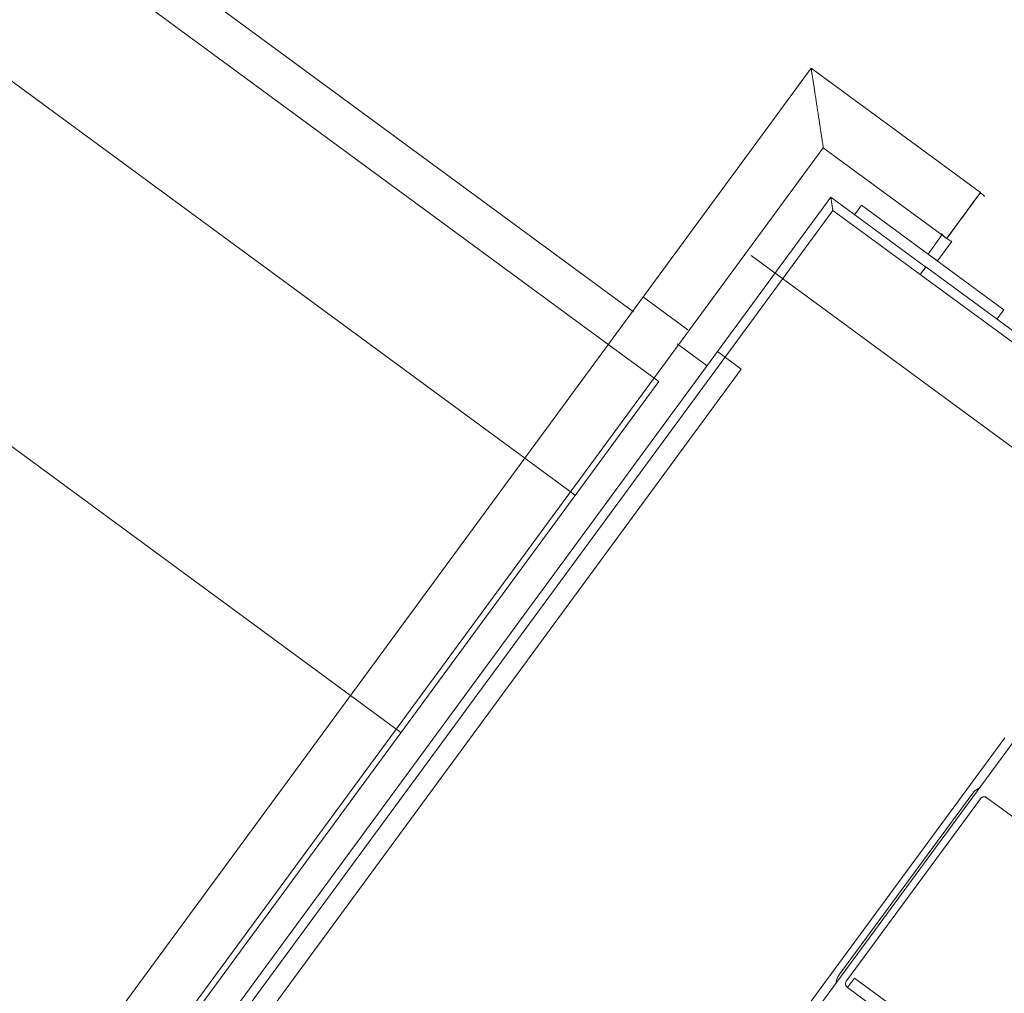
# Model space of a CAD drawing. Header units: metres. Extents: x 135583 to 135939, y 457896 to 458258.
# Tile 295 of 599: x 135795.195 to 135796.032, y 457936.99 to 457937.817. Entities that reach past the tile are written whole.
import ezdxf

# ---------------------------------------------------------------- set-up
doc = ezdxf.new("R2010")
doc.units = ezdxf.units.M
doc.linetypes.add('Hidden', pattern=[4, 2, -2])
doc.layers.add('NIEUWE INSTALLATIE', color=250, linetype='Continuous', lineweight=0)

msp = doc.modelspace()

# ---------------------------------------------------------------- linework, layer by layer
at = {"layer": 'NIEUWE INSTALLATIE'}
for p, q in [((135795.71663, 457937.56921), (135794.44134, 457938.50615)), ((135795.86753, 457937.776), (135795.25868, 457936.94726)), ((135796.01126, 457937.6704), (135795.86753, 457937.776)), ((135795.2976, 457936.91866), (135795.87786, 457937.70847)), ((135795.87786, 457937.70847), (135795.98266, 457937.63148)), ((135796.01126, 457937.6704), (135795.99326, 457937.6459)), ((135795.88428, 457937.66647), (135795.32182, 457936.90087)), ((135795.88599, 457937.65528), (135795.88428, 457937.66647)), ((135795.96487, 457937.60726), (135795.88428, 457937.66647)), ((135795.91036, 457937.65974), (135795.90444, 457937.65168)), ((135796.03125, 457937.57093), (135795.91036, 457937.65974)), ((135795.32827, 457936.89614), (135795.88599, 457937.65528)), ((135795.88599, 457937.65528), (135795.96014, 457937.60081)), ((135795.99694, 457937.65091), (135796.00065, 457937.65595)), ((135795.97893, 457937.63483), (135795.96678, 457937.61829)), ((135795.9868, 457937.63711), (135795.98458, 457937.63408)), ((135795.97483, 457937.61237), (135795.98699, 457937.62891)), ((135795.96678, 457937.61829), (135795.97483, 457937.61237)), ((135795.96487, 457937.60726), (135795.96014, 457937.60081)), ((135795.96488, 457937.60727), (135795.96015, 457937.60083)), ((135795.96015, 457937.60083), (135796.16162, 457937.45281)), ((135796.16636, 457937.45926), (135795.96488, 457937.60727)), ((135796.02533, 457937.56287), (135796.03125, 457937.57093)), ((135795.77911, 457937.52331), (135795.75382, 457937.54189)), ((135796.12715, 457937.32368), (135795.59429, 457936.59838)), ((135796.00476, 457937.16046), (135795.89108, 457937.00573))]:
    msp.add_line(p, q, dxfattribs=at)
at = {"layer": 'NIEUWE INSTALLATIE', "linetype": 'Hidden'}
for p, q in [((135794.2167, 457938.47907), (135795.66704, 457937.41354)), ((135794.2167, 457938.47907), (135795.66704, 457937.41354)), ((135794.44882, 457938.45722), (135795.69591, 457937.54101)), ((135795.51903, 457937.21206), (135794.06869, 457938.2776)), ((135795.51903, 457937.21206), (135794.06869, 457938.2776)), ((135795.51903, 457937.21206), (135794.06869, 457938.2776)), ((135795.51903, 457937.21206), (135794.06869, 457938.2776)), ((135793.98132, 457935.11903), (135795.81649, 457937.61695)), ((135793.98132, 457935.11903), (135795.81649, 457937.61695)), ((135795.81649, 457937.61695), (135796.05825, 457937.43933)), ((135795.81649, 457937.61695), (135796.05825, 457937.43933)), ((135795.72555, 457937.58127), (135795.76269, 457937.55399)), ((135795.72555, 457937.58127), (135795.76269, 457937.55399)), ((135795.73824, 457937.50991), (135795.69595, 457937.54098)), ((135795.73824, 457937.50991), (135795.69595, 457937.54098)), ((135795.78803, 457937.53537), (135795.80814, 457937.5206)), ((135795.78803, 457937.53537), (135795.80814, 457937.5206)), ((135795.80814, 457937.5206), (135795.004, 457936.42606)), ((135795.80814, 457937.5206), (135795.004, 457936.42606)), ((135795.30241, 457936.91669), (135795.73824, 457937.50991)), ((135795.85427, 457936.96576), (135796.0319, 457937.20753)), ((135795.85427, 457936.96576), (135796.0319, 457937.20753)), ((135796.01121, 457937.15572), (135795.89753, 457937.00099)), ((135796.01121, 457937.15572), (135795.89753, 457937.00099)), ((135796.11028, 457937.0879), (135796.0168, 457937.15658)), ((135796.11028, 457937.0879), (135796.0168, 457937.15658)), ((135795.89838, 457936.9954), (135795.9043, 457937.00346)), ((135795.89838, 457936.9954), (135795.9043, 457937.00346)), ((135795.9043, 457937.00346), (135796.07838, 457936.87557)), ((135795.9043, 457937.00346), (135796.07838, 457936.87557)), ((135795.89838, 457936.9954), (135795.99187, 457936.92672)), ((135795.89838, 457936.9954), (135795.99187, 457936.92672))]:
    msp.add_line(p, q, dxfattribs=at)
at = {"layer": 'NIEUWE INSTALLATIE'}
for centre, major_axis, ratio, start_param, end_param in [((135794.97507, 457938.09153), (0.74009, 1.00736), 0.000001, 3.571819, 9.424778), ((135794.66127, 457937.66441), (-0.74009, -1.00736), 0.000001, 0.257275, 6.509308), ((135795.99694, 457937.65091), (-0.0143, -0.01946), 0.000001, 4.072259, 10.205354), ((135795.99694, 457937.65091), (-0.0143, -0.01946), 0.000001, 4.539184, 10.467936), ((135795.99694, 457937.65091), (0.0143, 0.01946), 0.000001, 3.926991, 6.283185), ((135795.99694, 457937.65091), (-0.0143, -0.01946), 0.000001, 1.836215, 2.308761), ((135795.99696, 457937.65094), (0.0143, 0.01946), 0.000001, 1.926023, 3.141593), ((135795.99694, 457937.65091), (-0.00604, 0.02338), 1, 1.993471, 2.25527), ((135795.99694, 457937.65091), (0.00286, 0.02398), 1, 2.418121, 2.549368), ((135795.99696, 457937.65094), (-0.0143, -0.01946), 0.000001, 5.240027, 5.471467), ((135795.99696, 457937.65094), (-0.0143, -0.01946), 0.000001, 6.021386, 6.152286), ((135795.99694, 457937.65091), (-0.01459, 0.01924), 1, 2.049606, 2.067769), ((135796.01443, 457937.15335), (-0.01152, 0.00337), 1, 5.410572, 5.934171), ((135795.90075, 457936.99862), (0.00374, 0.0114), 1, 1.253984, 1.777583)]:
    msp.add_ellipse(centre, major_axis=major_axis, ratio=ratio, start_param=start_param, end_param=end_param, dxfattribs=at)
at = {"layer": 'NIEUWE INSTALLATIE', "linetype": 'Hidden'}
for centre, major_axis, start_param, end_param in [((135796.01443, 457937.15335), (-0.00215, 0.00337), 5.082277, 6.653074), ((135796.01443, 457937.15335), (-0.00215, 0.00337), 5.082277, 6.653074), ((135796.01443, 457937.15335), (-0.00215, 0.00337), 5.082277, 6.129475), ((135796.01443, 457937.15335), (-0.00215, 0.00337), 5.082277, 6.129475), ((135795.90075, 457936.99862), (0.00125, 0.0038), 1.253984, 2.82478), ((135795.90075, 457936.99862), (0.00125, 0.0038), 1.253984, 2.82478), ((135795.90075, 457936.99862), (0.00097, 0.00388), 1.706037, 2.753234), ((135795.90075, 457936.99862), (0.00097, 0.00388), 1.706037, 2.753234)]:
    msp.add_ellipse(centre, major_axis=major_axis, ratio=1, start_param=start_param, end_param=end_param, dxfattribs=at)
at = {"layer": 'NIEUWE INSTALLATIE'}
msp.add_open_spline([(135795.87786, 457937.70847), (135795.87786, 457937.70848), (135795.87777, 457937.70905), (135795.87748, 457937.71096), (135795.87718, 457937.71291), (135795.87687, 457937.71496), (135795.87659, 457937.71684), (135795.87627, 457937.71885), (135795.87585, 457937.72163), (135795.87538, 457937.7247), (135795.87498, 457937.72729), (135795.87467, 457937.72931), (135795.87436, 457937.73138), (135795.87403, 457937.73349), (135795.8737, 457937.73564), (135795.87337, 457937.73783), (135795.87304, 457937.74003), (135795.8727, 457937.74224), (135795.87235, 457937.74444), (135795.87202, 457937.74664), (135795.87169, 457937.74883), (135795.87136, 457937.75098), (135795.87103, 457937.75309), (135795.87072, 457937.75516), (135795.87041, 457937.75718), (135795.87011, 457937.75913), (135795.86982, 457937.761), (135795.86946, 457937.7634), (135795.86912, 457937.76562), (135795.86881, 457937.76763), (135795.86852, 457937.76951), (135795.86821, 457937.77156), (135795.86791, 457937.77351), (135795.86762, 457937.77542), (135795.86753, 457937.77599), (135795.86753, 457937.776)], degree=3, knots=[0, 0, 0, 0, 0.083333, 0.125, 0.166667, 0.208333, 0.229167, 0.25, 0.291667, 0.333333, 0.354167, 0.375, 0.395833, 0.416667, 0.4375, 0.458333, 0.479167, 0.5, 0.520833, 0.541667, 0.5625, 0.583333, 0.604167, 0.625, 0.645833, 0.666667, 0.6875, 0.708333, 0.75, 0.770833, 0.791667, 0.833333, 0.875, 0.916667, 1, 1, 1, 1], dxfattribs=at)
for points in [[(135796.01124, 457937.67037), (135796.01233, 457937.66958), (135796.01336, 457937.66868), (135796.01431, 457937.66769)], [(135796.01471, 457937.66727), (135796.01431, 457937.66771), (135796.01388, 457937.6681), (135796.01343, 457937.66849)], [(135795.98612, 457937.62932), (135795.9849, 457937.62994), (135795.98373, 457937.63065), (135795.98265, 457937.63145)], [(135795.98507, 457937.62989), (135795.98558, 457937.62959), (135795.98611, 457937.62932), (135795.98665, 457937.62907)]]:
    msp.add_open_spline(points, degree=3, dxfattribs=at)

doc.saveas('drawing.dxf')
